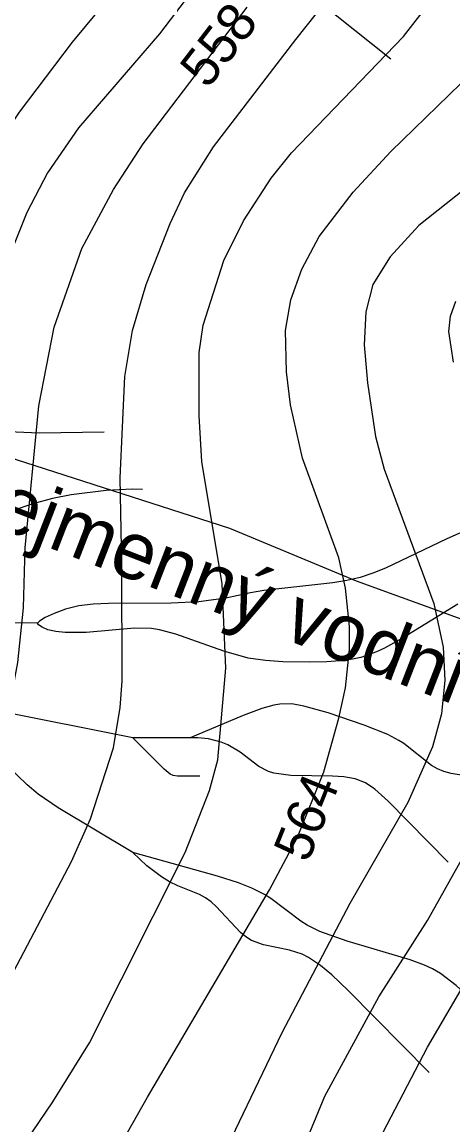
# Model space of a CAD drawing. Extents: x -709584 to -702006, y -1161789 to -1157496.
# Drawn here: x -708566 to -708453.2, y -1159218.3 to -1158929.8 of the extents above; entities that cross this region are included whole.
import ezdxf

# ---------------------------------------------------------------- set-up
doc = ezdxf.new("R2010")
doc.units = 0
for name, color, linetype in [('120_vrstevnice hlavní', 7, 'Continuous'), ('121_vrstevnice hlavní_popis', 7, 'Continuous'), ('122_vrstevnice základní', 7, 'Continuous'), ('411_akumulovaný odtok', 7, 'Continuous'), ('501_vodní tok', 7, 'Continuous'), ('502_vodní tok_popis', 7, 'Continuous')]:
    doc.layers.add(name, color=color, linetype=linetype)

msp = doc.modelspace()

# ---------------------------------------------------------------- linework, layer by layer
at = {"layer": '120_vrstevnice hlavní'}
for points in [[(-708602.5, -1159228.45), (-708587.64, -1159213.03), (-708582.5, -1159205.03), (-708553.07, -1159149.31), (-708548.07, -1159138.16), (-708542.07, -1159119.59), (-708540.35, -1159109.02), (-708539.78, -1159102.16), (-708539.92, -1159071.73), (-708540.35, -1159049.02), (-708539.07, -1159022.45), (-708537.07, -1159010.44), (-708533.49, -1158998.44), (-708527.21, -1158982.44), (-708523.49, -1158974.44), (-708515.92, -1158962.44), (-708494.35, -1158934.3), (-708464.92, -1158897.29)], [(-708527.53, -1159360.45), (-708524.28, -1159345.54), (-708519.4, -1159329.21), (-708512.35, -1159311.03), (-708499.21, -1159283.03), (-708491.06, -1159263.03), (-708483.35, -1159247.03), (-708471.49, -1159220.17), (-708459.92, -1159197.88), (-708451.2, -1159183.02)]]:
    msp.add_lwpolyline(points, dxfattribs=at)
at = {"layer": '122_vrstevnice základní'}
for points in [[(-708502.06, -1158896.01), (-708530.06, -1158932.87), (-708551.21, -1158957.44), (-708559.35, -1158969.16), (-708564.78, -1158979.58), (-708572.07, -1158997.59)], [(-708767.93, -1159138.45), (-708737.36, -1159142.45), (-708721.36, -1159147.16), (-708693.36, -1159153.02), (-708675.36, -1159156.17), (-708665.36, -1159156.88), (-708658.79, -1159156.17), (-708651.07, -1159153.88), (-708646.21, -1159151.74), (-708640.35, -1159147.31), (-708634.78, -1159140.45), (-708629.64, -1159131.31), (-708623.78, -1159115.31), (-708620.07, -1159101.59), (-708606.35, -1159037.59), (-708598.35, -1159012.73), (-708587.5, -1158987.59), (-708575.92, -1158967.01), (-708566.64, -1158953.3), (-708552.78, -1158935.01), (-708529.89, -1158907.3)], [(-708579.35, -1159243.6), (-708557.92, -1159212.17), (-708548.35, -1159196.74), (-708523.35, -1159147.02), (-708516.92, -1159130.74), (-708514.78, -1159122.74), (-708512.64, -1159098.73), (-708513.64, -1159076.73), (-708518.92, -1159044.73), (-708519.64, -1159032.73), (-708519.64, -1159016.16), (-708518.64, -1159009.02), (-708513.21, -1158992.16), (-708508.06, -1158981.73), (-708500.78, -1158970.58), (-708495.49, -1158964.01), (-708466.2, -1158933.58), (-708454.92, -1158919.01)], [(-708631.64, -1159220.6), (-708626.21, -1159218.17), (-708618.93, -1159213.31), (-708611.78, -1159206.88), (-708608.07, -1159202.45), (-708590.78, -1159177.45), (-708584.64, -1159165.02), (-708579.35, -1159151.31), (-708572.5, -1159125.88), (-708567.07, -1159097.3), (-708565.64, -1159083.02), (-708565.21, -1159067.3), (-708561.64, -1159030.16), (-708557.64, -1159009.59), (-708550.35, -1158989.01), (-708542.07, -1158973.58), (-708534.35, -1158961.58), (-708507.06, -1158925.87)], [(-708552.64, -1159245.31), (-708533.21, -1159211.03), (-708501.21, -1159156.74), (-708493.92, -1159143.02), (-708487.06, -1159125.88), (-708483.06, -1159111.88), (-708481.35, -1159103.88), (-708480.35, -1159093.88), (-708480.35, -1159087.88), (-708481.35, -1159077.88), (-708483.06, -1159069.88), (-708492.63, -1159043.87), (-708495.78, -1159029.87), (-708496.78, -1159021.3), (-708497.06, -1159010.44), (-708495.63, -1159002.44), (-708492.78, -1158994.44), (-708488.21, -1158985.87), (-708479.35, -1158974.3), (-708469.49, -1158963.58), (-708445.06, -1158939.87)], [(-708449.92, -1158973.3), (-708462.2, -1158983.01), (-708469.63, -1158991.16), (-708474.2, -1158998.44), (-708476.06, -1159005.59), (-708476.49, -1159014.16), (-708475.63, -1159024.16), (-708473.49, -1159038.16), (-708471.2, -1159046.73), (-708458.2, -1159081.88), (-708455.78, -1159093.3), (-708455.35, -1159101.88), (-708456.2, -1159110.74), (-708458.63, -1159119.31), (-708465.06, -1159133.88), (-708480.21, -1159160.31), (-708498.06, -1159194.17), (-708516.21, -1159232.17), (-708524.78, -1159248.74), (-708533.64, -1159263.74), (-708548.07, -1159283.74), (-708572.15, -1159323.39), (-708584.85, -1159344.92), (-708588.75, -1159352.96)], [(-708453.06, -1159018.73), (-708454.35, -1159010.73), (-708453.92, -1159006.73), (-708452.49, -1159002.73)], [(-708565.03, -1159355.86), (-708562.06, -1159346.23), (-708557.5, -1159335.77), (-708545.21, -1159315.6), (-708526.64, -1159290.74), (-708517.35, -1159276.74), (-708510.49, -1159264.74), (-708500.78, -1159244.74), (-708486.78, -1159210.74), (-708472.63, -1159184.74), (-708459.92, -1159164.74), (-708449.78, -1159146.74)]]:
    msp.add_lwpolyline(points, dxfattribs=at)
at = {"layer": '411_akumulovaný odtok'}
for p, q in [((-708536.99, -1159117), (-708586.99, -1159107)), ((-708521.99, -1159117), (-708536.99, -1159117))]:
    msp.add_line(p, q, dxfattribs=at)
for points in [[(-708469.49, -1158939.5), (-708502.45, -1158913.18), (-708508.74, -1158908.57), (-708513.07, -1158905.88), (-708515.31, -1158904.74), (-708517.62, -1158903.83), (-708519.9, -1158903.19), (-708524.63, -1158902.41), (-708536.7, -1158901.2), (-708539.03, -1158900.74), (-708541.3, -1158900.09), (-708543.57, -1158899.17), (-708545.76, -1158898.02), (-708549.97, -1158895.29), (-708562.53, -1158885.5), (-708567.98, -1158881.87), (-708570.83, -1158880.25), (-708573.63, -1158878.89), (-708576.25, -1158877.88), (-708580.29, -1158876.97), (-708581.5, -1158876.89), (-708581.99, -1158877)], [(-708544.49, -1159037), (-708561.54, -1159037.26), (-708573.65, -1159036.79)], [(-708534.49, -1159052), (-708537.16, -1159051.91), (-708543.98, -1159052.3), (-708553.15, -1159053.45), (-708558.06, -1159054.42), (-708563.18, -1159055.77), (-708579.51, -1159061.27)], [(-708442.94, -1159059.75), (-708454.84, -1159064.93), (-708470.89, -1159072.63), (-708474.17, -1159073.94), (-708477.52, -1159075.03), (-708481.05, -1159075.86), (-708484.63, -1159076.46), (-708502.71, -1159078.45), (-708506.23, -1159079.04), (-708512.71, -1159080.44), (-708519.77, -1159081.39), (-708526.97, -1159081.76), (-708543.37, -1159081.89), (-708547.39, -1159082.04), (-708551.16, -1159082.48), (-708554.64, -1159083.33), (-708557.62, -1159084.43), (-708559.94, -1159085.54), (-708561.44, -1159086.46), (-708561.99, -1159087)], [(-708451.99, -1159082), (-708466.4, -1159090.96), (-708471.17, -1159093.57), (-708473.22, -1159094.53), (-708477.32, -1159095.98), (-708479.5, -1159096.46), (-708481.72, -1159096.78), (-708486.25, -1159097.13), (-708490.83, -1159097.24), (-708497.72, -1159097.12), (-708502.29, -1159096.8), (-708506.79, -1159096.13), (-708513.19, -1159094.33), (-708525.78, -1159089.87), (-708530, -1159088.76), (-708532.13, -1159088.42), (-708536.58, -1159088.31), (-708549.2, -1159089.48), (-708554.76, -1159089.48), (-708557.19, -1159089.21), (-708559.22, -1159088.73), (-708560.76, -1159088.09), (-708561.71, -1159087.46), (-708561.99, -1159087)], [(-708561.99, -1159087), (-708598.95, -1159086.91), (-708602.37, -1159087.01), (-708604.58, -1159087.24), (-708606.67, -1159087.77), (-708607.65, -1159088.24), (-708609.58, -1159089.56), (-708612.86, -1159092.65), (-708616.99, -1159097)], [(-708536.99, -1159147), (-708556.58, -1159135.3), (-708561.8, -1159131.77), (-708564.65, -1159129.31), (-708567.37, -1159126.69), (-708586.99, -1159107)], [(-708444.49, -1159127), (-708449.96, -1159126.92), (-708453.73, -1159126.35), (-708455.58, -1159125.82), (-708457.31, -1159125.09), (-708458.84, -1159124.22), (-708466.12, -1159118.5), (-708467.4, -1159117.66), (-708470.29, -1159116.15), (-708476.43, -1159113.71), (-708485.9, -1159110.48), (-708492.23, -1159108.67), (-708495.37, -1159108.14), (-708498.52, -1159108.2), (-708500.1, -1159108.47), (-708503.23, -1159109.35), (-708508.1, -1159111.15), (-708521.99, -1159117)], [(-708519.49, -1159127), (-708525.33, -1159127.04), (-708526.5, -1159126.85), (-708527.22, -1159126.54), (-708528.82, -1159125.23), (-708536.99, -1159117)], [(-708454.49, -1159149.5), (-708470.15, -1159133.54), (-708473.64, -1159130.45), (-708476.13, -1159128.77), (-708478.84, -1159127.7), (-708481.76, -1159127.2), (-708484.8, -1159127.01), (-708495.67, -1159126.83), (-708500.11, -1159126.24), (-708501.49, -1159125.81), (-708504.07, -1159124.45), (-708508.94, -1159120.74), (-708512.12, -1159118.85), (-708513.9, -1159118.1), (-708517.19, -1159117.28), (-708520.01, -1159116.98), (-708521.99, -1159117)], [(-708446.99, -1159187), (-708449.14, -1159184.77), (-708452.41, -1159181.77), (-708456.53, -1159178.67), (-708458.63, -1159177.44), (-708460.7, -1159176.42), (-708464.43, -1159175.03), (-708480.94, -1159170.18), (-708488.08, -1159167.67), (-708491.41, -1159166.03), (-708493.07, -1159164.98), (-708500.92, -1159159.04), (-708502.56, -1159157.98), (-708505.88, -1159156.31), (-708509.39, -1159154.95), (-708514.82, -1159153.21), (-708536.99, -1159147)], [(-708459.49, -1159204.5), (-708480.62, -1159183.12), (-708484.93, -1159179.03), (-708487.89, -1159176.54), (-708491.02, -1159174.43), (-708492.68, -1159173.61), (-708495.99, -1159172.58), (-708502.81, -1159171.17), (-708505.94, -1159170), (-708507.43, -1159169.06), (-708508.82, -1159167.91), (-708515.2, -1159161.14), (-708516.55, -1159159.91), (-708517.99, -1159158.85), (-708519.55, -1159158.01), (-708525.22, -1159155.72), (-708527.39, -1159154.63), (-708529.52, -1159153.32), (-708533.31, -1159150.47), (-708536.99, -1159147)]]:
    msp.add_lwpolyline(points, dxfattribs=at)
at = {"layer": '501_vodní tok'}
msp.add_lwpolyline([(-708185.81, -1159173.32), (-708217.14, -1159164.55), (-708233.28, -1159155.57), (-708277.32, -1159131.2), (-708334.96, -1159111.76), (-708393.23, -1159099.23), (-708443.15, -1159088.8), (-708478.44, -1159076.03), (-708511.65, -1159062.24), (-708570.15, -1159043.37), (-708670.5, -1158995.39), (-708750.74, -1158954.75), (-708757.67, -1158951.28), (-708787.21, -1158933.49), (-708802.4, -1158926.32), (-708802.62, -1158926.21), (-708817.69, -1158916.84), (-708823.29, -1158912.63)], dxfattribs=at)

# ---------------------------------------------------------------- texts
at = {"layer": '121_vrstevnice hlavní_popis'}
for s, rotation, p in [('558', 52.448, (-708517.43, -1158947.51)), ('564', 67.9985, (-708491.2, -1159149.95))]:
    msp.add_text(s, height=10, rotation=rotation, dxfattribs=at).set_placement(p)
at = {"layer": '502_vodní tok_popis'}
msp.add_text('Bezejmenný vodní tok 03 (Lesy ČR, s.p.)', height=15, rotation=338.8028, dxfattribs=at).set_placement((-708606.47, -1159048.85))

doc.saveas('drawing.dxf')
